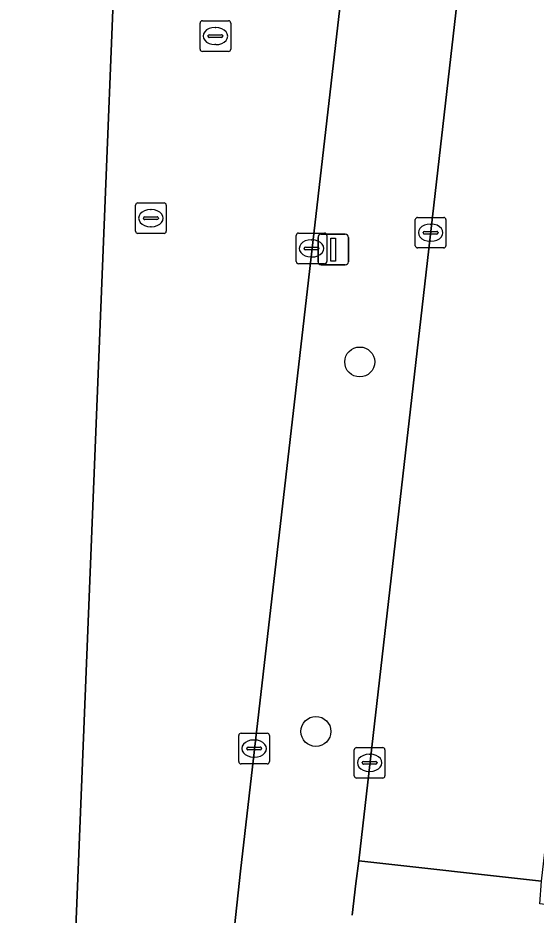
# Model space of a CAD drawing. Extents: x 160888 to 161385, y 386490 to 386908.
# Drawn here: x 161310.53 to 161327.44, y 386526.54 to 386555.85 of the extents above; entities that cross this region are included whole.
import ezdxf

# ---------------------------------------------------------------- set-up
doc = ezdxf.new("R2010")
doc.units = 0
for name, color, linetype in [('IMGEO_Boom', 7, 'Continuous'), ('IMGEO_Brandkraan', 7, 'Continuous'), ('IMGEO_Groenvoorziening', 7, 'Continuous'), ('IMGEO_Haag', 7, 'Continuous'), ('IMGEO_Kolk', 7, 'Continuous'), ('IMGEO_Lichtmast', 7, 'Continuous'), ('IMGEO_Pand', 7, 'Continuous'), ('IMGEO_Rijbaan_lokaal_open', 7, 'Continuous'), ('IMGEO_Rioolput', 7, 'Continuous'), ('IMGEO_Voetgangersgebied_open', 7, 'Continuous')]:
    doc.layers.add(name, color=color, linetype=linetype)

msp = doc.modelspace()

# ---------------------------------------------------------------- linework, layer by layer
at = {"layer": 'IMGEO_Boom'}
for centre in [(161321.685, 386544.609), (161320.253, 386532.536)]:
    msp.add_circle(centre, 0.489, dxfattribs=at)
at = {"layer": 'IMGEO_Brandkraan'}
for p, q in [((161314.369, 386548.882), (161314.369, 386549.734)), ((161314.444, 386549.808), (161315.296, 386549.808)), ((161315.37, 386549.734), (161315.37, 386548.882)), ((161314.628, 386549.302), (161314.628, 386549.314)), ((161314.671, 386549.351), (161315.069, 386549.351)), ((161314.857, 386549.588), (161314.882, 386549.588)), ((161315.112, 386549.314), (161315.112, 386549.302)), ((161315.066, 386549.265), (161314.668, 386549.265)), ((161314.88, 386549.028), (161314.855, 386549.028)), ((161315.296, 386548.808), (161314.444, 386548.808))]:
    msp.add_line(p, q, dxfattribs=at)
for points in [[(161314.369, 386548.882), (161314.369, 386549.734)], [(161314.444, 386549.808), (161315.296, 386549.808)], [(161315.37, 386549.734), (161315.37, 386548.882)], [(161315.296, 386548.808), (161314.444, 386548.808)]]:
    msp.add_lwpolyline(points, dxfattribs=at)
for centre, radius, start, end in [((161314.446, 386549.732), 0.0765, 91.552, 178.448), ((161314.446, 386549.732), 0.0765, 91.552, 178.448), ((161315.294, 386549.732), 0.0765, 1.552, 88.448), ((161315.294, 386549.732), 0.0765, 1.552, 88.448), ((161314.668, 386549.311), 0.0403, 85.8775, 175.7526), ((161315.073, 386549.313), 0.0386, 1.7309, 96.639), ((161314.665, 386549.301), 0.0366, 178.938, 274.7102), ((161315.069, 386549.308), 0.043, 264.8664, 352.4533), ((161314.446, 386548.884), 0.0765, 181.552, 268.448), ((161314.446, 386548.884), 0.0765, 181.552, 268.448), ((161315.294, 386548.884), 0.0765, 271.552, 358.448), ((161315.294, 386548.884), 0.0765, 271.552, 358.448)]:
    msp.add_arc(centre, radius, start, end, dxfattribs=at)
for centre, major_axis, ratio, start_param, end_param in [((161314.856, 386549.308), (-0.387, 0.002), 0.722429, 4.712389, 7.853982), ((161314.881, 386549.308), (-0.39, 0.002), 0.717154, 1.570796, 4.712389)]:
    msp.add_ellipse(centre, major_axis=major_axis, ratio=ratio, start_param=start_param, end_param=end_param, dxfattribs=at)
at = {"layer": 'IMGEO_Groenvoorziening'}
for points in [[(161321.433, 386526.535), (161321.562, 386527.568), (161321.654, 386528.306), (161327.396, 386578.603), (161327.031, 386579.8), (161326.49, 386580.26)], [(161323.806, 386579.034), (161323.426, 386577.019), (161317.796, 386527.965), (161317.353, 386523.931), (161312.357, 386524.496), (161312.167, 386519.777), (161312.496, 386519.763), (161312.482, 386519.44), (161316.515, 386519.279)]]:
    msp.add_lwpolyline(points, dxfattribs=at)
at = {"layer": 'IMGEO_Haag'}
for points in [[(161321.433, 386526.535), (161321.562, 386527.568), (161321.654, 386528.306), (161327.396, 386578.603), (161327.031, 386579.8), (161326.49, 386580.26)], [(161323.806, 386579.034), (161323.426, 386577.019), (161317.796, 386527.965), (161317.353, 386523.931), (161312.357, 386524.496), (161312.167, 386519.777), (161312.496, 386519.763), (161312.482, 386519.44), (161316.515, 386519.279)]]:
    msp.add_lwpolyline(points, dxfattribs=at)
at = {"layer": 'IMGEO_Kolk'}
for p, q in [((161323.574, 386549.334), (161324.426, 386549.334)), ((161323.499, 386548.408), (161323.499, 386549.26)), ((161323.987, 386549.114), (161324.012, 386549.114)), ((161324.5, 386549.26), (161324.5, 386548.408)), ((161319.611, 386547.895), (161319.611, 386548.747)), ((161319.686, 386548.821), (161320.538, 386548.821)), ((161320.612, 386548.747), (161320.612, 386547.895)), ((161323.758, 386548.828), (161323.758, 386548.84)), ((161324.196, 386548.791), (161323.798, 386548.791)), ((161323.801, 386548.877), (161324.199, 386548.877)), ((161324.242, 386548.84), (161324.242, 386548.828)), ((161320.099, 386548.601), (161320.124, 386548.601)), ((161324.01, 386548.554), (161323.985, 386548.554)), ((161319.87, 386548.315), (161319.87, 386548.327)), ((161320.308, 386548.278), (161319.91, 386548.278)), ((161319.913, 386548.364), (161320.311, 386548.364)), ((161320.354, 386548.327), (161320.354, 386548.315)), ((161324.426, 386548.334), (161323.574, 386548.334)), ((161320.122, 386548.041), (161320.097, 386548.041)), ((161320.538, 386547.821), (161319.686, 386547.821)), ((161317.737, 386531.55), (161317.737, 386532.402)), ((161317.812, 386532.476), (161318.664, 386532.476)), ((161318.738, 386532.402), (161318.738, 386531.55)), ((161318.039, 386532.019), (161318.437, 386532.019)), ((161318.225, 386532.256), (161318.25, 386532.256)), ((161321.583, 386532.011), (161322.435, 386532.011)), ((161317.996, 386531.97), (161317.996, 386531.982)), ((161318.434, 386531.933), (161318.036, 386531.933)), ((161318.48, 386531.982), (161318.48, 386531.97)), ((161321.508, 386531.085), (161321.508, 386531.937)), ((161321.996, 386531.791), (161322.021, 386531.791)), ((161322.509, 386531.937), (161322.509, 386531.085)), ((161318.664, 386531.476), (161317.812, 386531.476)), ((161318.248, 386531.696), (161318.223, 386531.696)), ((161321.767, 386531.505), (161321.767, 386531.517)), ((161322.205, 386531.468), (161321.807, 386531.468)), ((161321.81, 386531.554), (161322.208, 386531.554)), ((161322.251, 386531.517), (161322.251, 386531.505)), ((161322.019, 386531.231), (161321.994, 386531.231)), ((161322.435, 386531.011), (161321.583, 386531.011))]:
    msp.add_line(p, q, dxfattribs=at)
for points in [[(161323.574, 386549.334), (161324.426, 386549.334)], [(161323.499, 386548.408), (161323.499, 386549.26)], [(161324.5, 386549.26), (161324.5, 386548.408)], [(161319.611, 386547.895), (161319.611, 386548.747)], [(161319.686, 386548.821), (161320.538, 386548.821)], [(161320.612, 386548.747), (161320.612, 386547.895)], [(161324.426, 386548.334), (161323.574, 386548.334)], [(161320.538, 386547.821), (161319.686, 386547.821)], [(161317.737, 386531.55), (161317.737, 386532.402)], [(161317.812, 386532.476), (161318.664, 386532.476)], [(161318.738, 386532.402), (161318.738, 386531.55)], [(161321.583, 386532.011), (161322.435, 386532.011)], [(161321.508, 386531.085), (161321.508, 386531.937)], [(161322.509, 386531.937), (161322.509, 386531.085)], [(161318.664, 386531.476), (161317.812, 386531.476)], [(161322.435, 386531.011), (161321.583, 386531.011)]]:
    msp.add_lwpolyline(points, dxfattribs=at)
for centre, radius, start, end in [((161323.576, 386549.258), 0.0765, 91.552, 178.448), ((161323.576, 386549.258), 0.0765, 91.552, 178.448), ((161324.424, 386549.258), 0.0765, 1.552, 88.448), ((161324.424, 386549.258), 0.0765, 1.552, 88.448), ((161319.688, 386548.745), 0.0765, 91.552, 178.448), ((161319.688, 386548.745), 0.0765, 91.552, 178.448), ((161320.536, 386548.745), 0.0765, 1.552, 88.448), ((161320.536, 386548.745), 0.0765, 1.552, 88.448), ((161323.798, 386548.837), 0.0403, 85.8775, 175.7526), ((161323.795, 386548.827), 0.0366, 178.938, 274.7102), ((161324.199, 386548.834), 0.043, 264.8664, 352.4533), ((161324.203, 386548.839), 0.0386, 1.7309, 96.639), ((161319.91, 386548.324), 0.0403, 85.8775, 175.7526), ((161319.907, 386548.314), 0.0366, 178.938, 274.7102), ((161320.311, 386548.321), 0.043, 264.8664, 352.4533), ((161320.315, 386548.326), 0.0386, 1.7309, 96.639), ((161323.576, 386548.41), 0.0765, 181.552, 268.448), ((161323.576, 386548.41), 0.0765, 181.552, 268.448), ((161324.424, 386548.41), 0.0765, 271.552, 358.448), ((161324.424, 386548.41), 0.0765, 271.552, 358.448), ((161319.688, 386547.897), 0.0765, 181.552, 268.448), ((161319.688, 386547.897), 0.0765, 181.552, 268.448), ((161320.536, 386547.897), 0.0765, 271.552, 358.448), ((161320.536, 386547.897), 0.0765, 271.552, 358.448), ((161317.814, 386532.4), 0.0765, 91.552, 178.448), ((161317.814, 386532.4), 0.0765, 91.552, 178.448), ((161318.662, 386532.4), 0.0765, 1.552, 88.448), ((161318.662, 386532.4), 0.0765, 1.552, 88.448), ((161318.036, 386531.979), 0.0403, 85.8775, 175.7526), ((161318.441, 386531.981), 0.0386, 1.7309, 96.639), ((161321.585, 386531.935), 0.0765, 91.552, 178.448), ((161321.585, 386531.935), 0.0765, 91.552, 178.448), ((161322.433, 386531.935), 0.0765, 1.552, 88.448), ((161322.433, 386531.935), 0.0765, 1.552, 88.448), ((161318.033, 386531.969), 0.0366, 178.938, 274.7102), ((161318.437, 386531.976), 0.043, 264.8664, 352.4533), ((161317.814, 386531.552), 0.0765, 181.552, 268.448), ((161317.814, 386531.552), 0.0765, 181.552, 268.448), ((161318.662, 386531.552), 0.0765, 271.552, 358.448), ((161318.662, 386531.552), 0.0765, 271.552, 358.448), ((161321.807, 386531.514), 0.0403, 85.8775, 175.7526), ((161321.804, 386531.504), 0.0366, 178.938, 274.7102), ((161322.208, 386531.511), 0.043, 264.8664, 352.4533), ((161322.212, 386531.516), 0.0386, 1.7309, 96.639), ((161321.585, 386531.087), 0.0765, 181.552, 268.448), ((161321.585, 386531.087), 0.0765, 181.552, 268.448), ((161322.433, 386531.087), 0.0765, 271.552, 358.448), ((161322.433, 386531.087), 0.0765, 271.552, 358.448)]:
    msp.add_arc(centre, radius, start, end, dxfattribs=at)
for centre, major_axis, ratio, start_param, end_param in [((161323.986, 386548.834), (-0.387, 0.002), 0.722429, 4.712389, 7.853982), ((161324.011, 386548.834), (-0.39, 0.002), 0.717154, 1.570796, 4.712389), ((161320.098, 386548.321), (-0.387, 0.002), 0.722429, 4.712389, 7.853982), ((161320.123, 386548.321), (-0.39, 0.002), 0.717154, 1.570796, 4.712389), ((161318.224, 386531.976), (-0.387, 0.002), 0.722429, 4.712389, 7.853982), ((161318.249, 386531.976), (-0.39, 0.002), 0.717154, 1.570796, 4.712389), ((161321.995, 386531.511), (-0.387, 0.002), 0.722429, 4.712389, 7.853982), ((161322.02, 386531.511), (-0.39, 0.002), 0.717154, 1.570796, 4.712389)]:
    msp.add_ellipse(centre, major_axis=major_axis, ratio=ratio, start_param=start_param, end_param=end_param, dxfattribs=at)
at = {"layer": 'IMGEO_Lichtmast'}
for p, q in [((161320.424, 386548.782), (161321.214, 386548.782)), ((161321.214, 386548.782), (161320.424, 386548.782)), ((161320.324, 386547.882), (161320.324, 386548.682)), ((161320.324, 386548.682), (161320.324, 386547.882)), ((161321.314, 386548.682), (161321.314, 386547.882)), ((161321.314, 386547.882), (161321.314, 386548.682)), ((161321.214, 386547.782), (161320.424, 386547.782)), ((161320.424, 386547.782), (161321.214, 386547.782))]:
    msp.add_line(p, q, dxfattribs=at)
msp.add_lwpolyline([(161320.744, 386548.657), (161320.894, 386548.657), (161320.894, 386547.907), (161320.744, 386547.907), (161320.744, 386548.657)], dxfattribs=at)
for centre, start, end in [((161320.424, 386548.682), 90, 180), ((161320.424, 386548.682), 90, 180), ((161321.214, 386548.682), 0, 90), ((161321.214, 386548.682), 360, 90), ((161320.424, 386547.882), 180, 270), ((161320.424, 386547.882), 180, 270), ((161321.214, 386547.882), 270, 0), ((161321.214, 386547.882), 270, 0)]:
    msp.add_arc(centre, 0.1, start, end, dxfattribs=at)
at = {"layer": 'IMGEO_Pand'}
msp.add_lwpolyline([(161267.527, 386554.088), (161266.93, 386538.864), (161266.24, 386521.293), (161312.482, 386519.44), (161312.496, 386519.763), (161312.167, 386519.777), (161312.357, 386524.496), (161314.673, 386582.068), (161268.731, 386583.909), (161268.72, 386583.63), (161267.603, 386555.978)], close=True, dxfattribs=at)
at = {"layer": 'IMGEO_Rijbaan_lokaal_open'}
msp.add_lwpolyline([(161326.49, 386580.26), (161327.029, 386580.654), (161327.059, 386581.555), (161314.673, 386582.068), (161312.357, 386524.496), (161317.353, 386523.931), (161317.796, 386527.965), (161323.426, 386577.019), (161323.806, 386579.034)], dxfattribs=at)
msp.add_lwpolyline([(161328.768, 386537.719), (161333.106, 386575.479), (161333.803, 386581.275), (161327.059, 386581.555), (161327.029, 386580.654), (161326.49, 386580.26), (161327.031, 386579.8), (161327.396, 386578.603), (161321.654, 386528.306), (161327.621, 386527.642), (161328.444, 386534.832)], close=True, dxfattribs=at)
at = {"layer": 'IMGEO_Rioolput'}
for p, q in [((161316.548, 386555.759), (161317.4, 386555.759)), ((161316.473, 386554.833), (161316.473, 386555.685)), ((161316.961, 386555.539), (161316.986, 386555.539)), ((161317.474, 386555.685), (161317.474, 386554.833)), ((161316.732, 386555.253), (161316.732, 386555.265)), ((161317.17, 386555.216), (161316.772, 386555.216)), ((161316.775, 386555.302), (161317.173, 386555.302)), ((161317.216, 386555.265), (161317.216, 386555.253)), ((161316.984, 386554.979), (161316.959, 386554.979)), ((161317.4, 386554.759), (161316.548, 386554.759))]:
    msp.add_line(p, q, dxfattribs=at)
for points in [[(161316.548, 386555.759), (161317.4, 386555.759)], [(161316.473, 386554.833), (161316.473, 386555.685)], [(161317.474, 386555.685), (161317.474, 386554.833)], [(161317.4, 386554.759), (161316.548, 386554.759)]]:
    msp.add_lwpolyline(points, dxfattribs=at)
for centre, radius, start, end in [((161316.55, 386555.683), 0.0765, 91.552, 178.448), ((161316.55, 386555.683), 0.0765, 91.552, 178.448), ((161317.398, 386555.683), 0.0765, 1.552, 88.448), ((161317.398, 386555.683), 0.0765, 1.552, 88.448), ((161316.772, 386555.262), 0.0403, 85.8775, 175.7526), ((161316.769, 386555.252), 0.0366, 178.938, 274.7102), ((161317.173, 386555.259), 0.043, 264.8664, 352.4533), ((161317.177, 386555.264), 0.0386, 1.7309, 96.639), ((161316.55, 386554.835), 0.0765, 181.552, 268.448), ((161316.55, 386554.835), 0.0765, 181.552, 268.448), ((161317.398, 386554.835), 0.0765, 271.552, 358.448), ((161317.398, 386554.835), 0.0765, 271.552, 358.448)]:
    msp.add_arc(centre, radius, start, end, dxfattribs=at)
for centre, major_axis, ratio, start_param, end_param in [((161316.96, 386555.259), (-0.387, 0.002), 0.722429, 4.712389, 7.853982), ((161316.985, 386555.259), (-0.39, 0.002), 0.717154, 1.570796, 4.712389)]:
    msp.add_ellipse(centre, major_axis=major_axis, ratio=ratio, start_param=start_param, end_param=end_param, dxfattribs=at)
at = {"layer": 'IMGEO_Voetgangersgebied_open'}
msp.add_lwpolyline([(161331.565, 386526.069), (161331.688, 386526.455), (161329.667, 386526.652), (161327.56, 386526.902), (161327.621, 386527.642), (161321.654, 386528.306), (161321.562, 386527.568), (161321.433, 386526.535)], dxfattribs=at)

doc.saveas('drawing.dxf')
